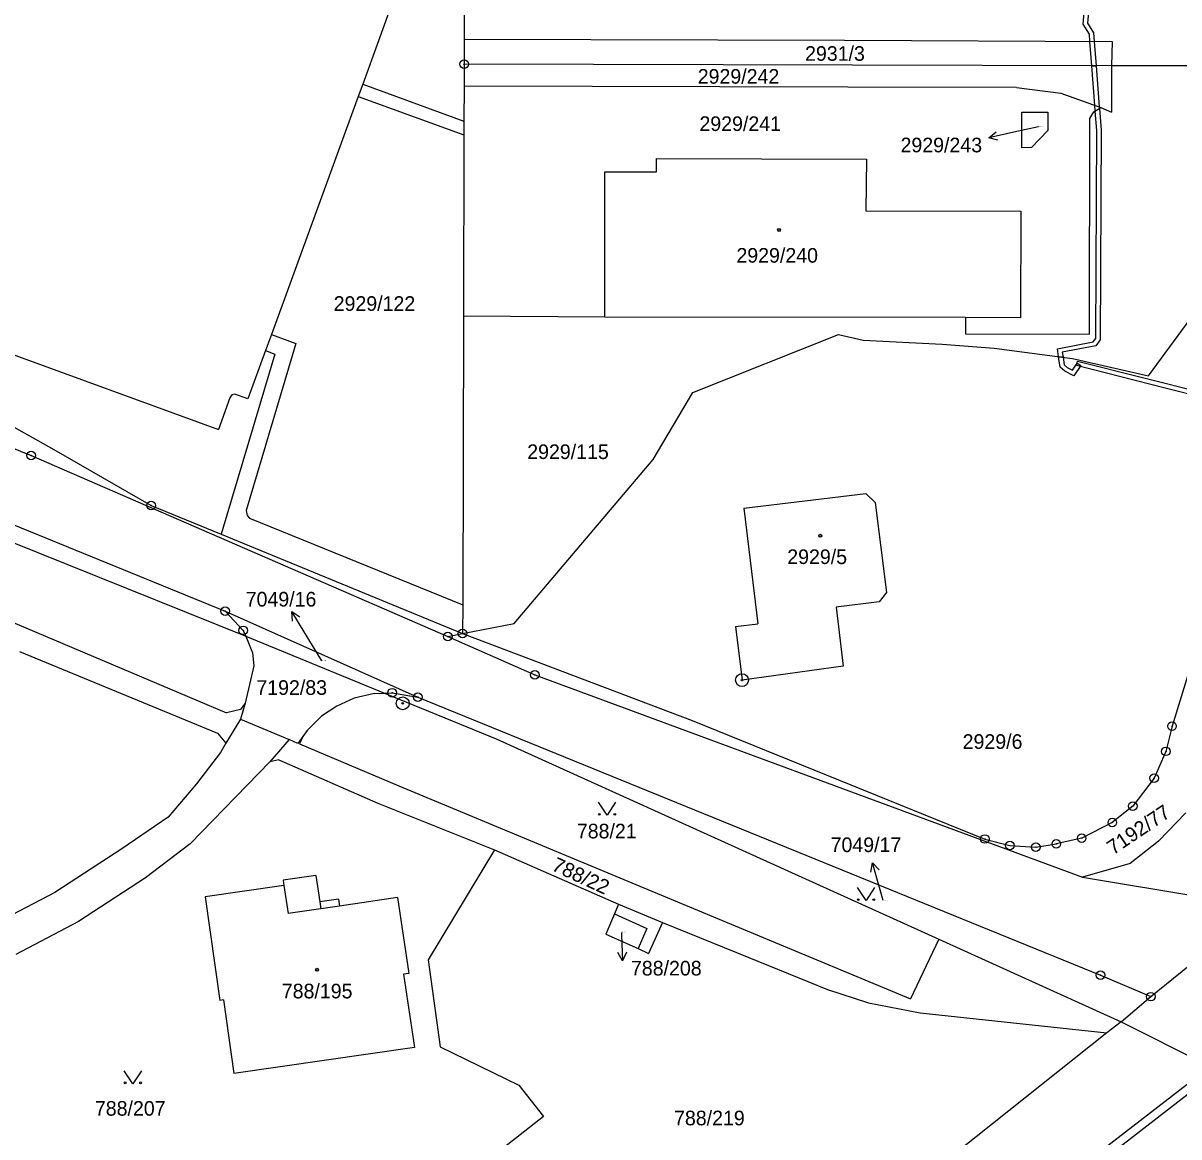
# Model space of a CAD drawing. Extents: x -593183 to -588034, y -1130415 to -1124994.
# Drawn here: x -591716.1 to -591581.8, y -1128430.1 to -1128300.6 of the extents above; entities that cross this region are included whole.
import ezdxf

# ---------------------------------------------------------------- set-up
doc = ezdxf.new("R2010")
doc.units = 0
for name, color, linetype in [('Vrstva 1', 7, 'Continuous'), ('Vrstva 16', 7, 'Continuous'), ('Vrstva 18', 7, 'Continuous'), ('Vrstva 19', 7, 'Continuous'), ('Vrstva 24', 7, 'Continuous'), ('Vrstva 25', 7, 'Continuous'), ('Vrstva 27', 7, 'Continuous'), ('Vrstva 4', 7, 'Continuous')]:
    doc.layers.add(name, color=color, linetype=linetype)

msp = doc.modelspace()

# ---------------------------------------------------------------- linework, layer by layer
at = {"layer": 'Vrstva 1'}
for p, q in [((-591664.79, -1128272.08), (-591664.86, -1128302.49)), ((-591931.29, -1128279.8), (-591692.48, -1128380.79)), ((-591671.4, -1128293.21), (-591676.66, -1128307.7)), ((-591664.86, -1128302.49), (-591664.87, -1128305.39)), ((-591664.86, -1128302.49), (-591620.64, -1128302.6)), ((-591620.64, -1128302.6), (-591589.53, -1128302.76)), ((-591589.53, -1128302.76), (-591589.6, -1128305.58)), ((-591664.87, -1128305.39), (-591664.88, -1128307.92)), ((-591589.6, -1128305.58), (-591664.87, -1128305.39)), ((-591589.6, -1128305.58), (-591589.61, -1128310.97)), ((-591578.09, -1128305.59), (-591589.6, -1128305.58)), ((-591676.66, -1128307.7), (-591677.18, -1128309.13)), ((-591664.88, -1128307.92), (-591664.89, -1128311.99)), ((-591620.24, -1128308.06), (-591664.88, -1128307.92)), ((-591600.66, -1128308.11), (-591620.24, -1128308.06)), ((-591600.66, -1128308.11), (-591595.51, -1128308.77)), ((-591677.18, -1128309.13), (-591687.27, -1128336.8)), ((-591595.51, -1128308.77), (-591590.83, -1128310.42)), ((-591600.03, -1128315.1), (-591600.01, -1128310.97)), ((-591600.01, -1128310.97), (-591597, -1128310.95)), ((-591597, -1128310.95), (-591597.02, -1128313.08)), ((-591592.13, -1128311.68), (-591591.65, -1128310.93)), ((-591591.65, -1128310.93), (-591590.83, -1128310.42)), ((-591590.83, -1128310.42), (-591589.61, -1128310.97)), ((-591664.89, -1128311.99), (-591664.89, -1128313.61)), ((-591592.18, -1128336.78), (-591592.13, -1128311.68)), ((-591664.89, -1128313.61), (-591664.95, -1128334.68)), ((-591597.02, -1128313.08), (-591598.91, -1128315.08)), ((-591598.91, -1128315.08), (-591600.03, -1128315.1)), ((-591642.52, -1128317.88), (-591642.52, -1128316.34)), ((-591642.52, -1128316.34), (-591618.1, -1128316.44)), ((-591618.1, -1128316.44), (-591618.15, -1128322.45)), ((-591648.52, -1128334.79), (-591648.49, -1128317.88)), ((-591648.49, -1128317.88), (-591642.52, -1128317.88)), ((-591814.3, -1128319.36), (-591692.65, -1128368.97)), ((-591618.15, -1128322.45), (-591600.15, -1128322.48)), ((-591600.15, -1128322.48), (-591600.18, -1128334.87)), ((-591754.51, -1128325.61), (-591693.43, -1128347.86)), ((-591585.32, -1128341.6), (-591578.96, -1128332.96)), ((-591664.95, -1128334.68), (-591665.03, -1128368.23)), ((-591648.52, -1128334.79), (-591664.95, -1128334.68)), ((-591606.58, -1128334.85), (-591648.52, -1128334.79)), ((-591606.58, -1128334.85), (-591606.59, -1128336.74)), ((-591600.18, -1128334.87), (-591606.58, -1128334.85)), ((-591687.27, -1128336.8), (-591687.95, -1128338.68)), ((-591638.29, -1128343.55), (-591621.35, -1128336.82)), ((-591621.35, -1128336.82), (-591618.49, -1128337.48)), ((-591606.59, -1128336.74), (-591592.18, -1128336.78)), ((-591618.49, -1128337.48), (-591609.29, -1128337.95)), ((-591609.29, -1128337.95), (-591603.25, -1128338.39)), ((-591687.95, -1128338.68), (-591690.01, -1128344.3)), ((-591603.25, -1128338.39), (-591594.15, -1128339.61)), ((-591594.15, -1128339.61), (-591585.32, -1128341.6)), ((-591729.64, -1128340.58), (-591712.55, -1128350.2)), ((-591738.82, -1128341.29), (-591715.2, -1128350.88)), ((-591642.89, -1128351.34), (-591638.29, -1128343.55)), ((-591692.09, -1128344.16), (-591693.43, -1128347.86)), ((-591691.88, -1128343.84), (-591692.09, -1128344.16)), ((-591691.52, -1128343.76), (-591691.88, -1128343.84)), ((-591690.01, -1128344.3), (-591691.52, -1128343.76)), ((-591712.55, -1128350.2), (-591701.26, -1128356.69)), ((-591715.2, -1128350.88), (-591666.75, -1128371.93)), ((-591659.04, -1128370.41), (-591642.89, -1128351.34)), ((-591632.35, -1128357), (-591618.16, -1128355.28)), ((-591701.26, -1128356.69), (-591693.12, -1128360.04)), ((-591632.35, -1128357), (-591630.71, -1128370.46)), ((-591717.97, -1128360.71), (-591690.26, -1128371.89)), ((-591693.12, -1128360.04), (-591665.04, -1128371.59)), ((-591692.65, -1128368.97), (-591690.54, -1128371.21)), ((-591692.65, -1128368.97), (-591670.25, -1128378.98)), ((-591665.03, -1128368.23), (-591665.04, -1128371.59)), ((-591665.04, -1128371.59), (-591659.04, -1128370.41)), ((-591633.33, -1128370.78), (-591630.71, -1128370.46)), ((-591690.54, -1128371.21), (-591690.26, -1128371.89)), ((-591666.75, -1128371.93), (-591665.04, -1128371.59)), ((-591665.04, -1128371.59), (-591638.36, -1128381.7)), ((-591633.33, -1128370.78), (-591632.56, -1128377)), ((-591690.26, -1128371.89), (-591688.91, -1128372.44)), ((-591690.26, -1128371.89), (-591689.46, -1128373.83)), ((-591688.91, -1128372.44), (-591674.13, -1128378.5)), ((-591666.75, -1128371.93), (-591656.65, -1128376.39)), ((-591716.57, -1128373.65), (-591693.55, -1128383.16)), ((-591689.46, -1128373.83), (-591689.32, -1128375.34)), ((-591689.32, -1128375.34), (-591690.33, -1128379.69)), ((-591620.81, -1128375.38), (-591632.56, -1128377)), ((-591580.31, -1128375.02), (-591582.57, -1128382.36)), ((-591656.65, -1128376.39), (-591592.97, -1128399.9)), ((-591675.28, -1128378.55), (-591677.64, -1128379.1)), ((-591675.28, -1128378.55), (-591674.13, -1128378.5)), ((-591674.13, -1128378.5), (-591673.22, -1128378.46)), ((-591674.13, -1128378.5), (-591661.14, -1128383.82)), ((-591673.22, -1128378.46), (-591670.25, -1128378.98)), ((-591690.33, -1128379.69), (-591690.87, -1128380.42)), ((-591690.33, -1128379.69), (-591690.85, -1128381.53)), ((-591677.64, -1128379.1), (-591679.68, -1128380.01)), ((-591670.25, -1128378.98), (-591590.89, -1128411.29)), ((-591690.87, -1128380.42), (-591692.48, -1128380.79)), ((-591681.44, -1128381.2), (-591683.1, -1128382.84)), ((-591679.68, -1128380.01), (-591681.44, -1128381.2)), ((-591690.85, -1128381.53), (-591692.56, -1128384.34)), ((-591690.85, -1128381.53), (-591685.21, -1128383.92)), ((-591638.36, -1128381.7), (-591604.33, -1128395.47)), ((-591582.57, -1128382.36), (-591583.28, -1128385.28)), ((-591693.55, -1128383.16), (-591692.56, -1128384.34)), ((-591685.21, -1128383.92), (-591687.45, -1128386.48)), ((-591684.19, -1128384.36), (-591685.21, -1128383.92)), ((-591683.6, -1128383.54), (-591684.19, -1128384.36)), ((-591683.6, -1128383.54), (-591684, -1128384.4)), ((-591683.1, -1128382.84), (-591683.6, -1128383.54)), ((-591661.14, -1128383.82), (-591609.68, -1128407.12)), ((-591692.56, -1128384.34), (-591693.17, -1128385.43)), ((-591684, -1128384.4), (-591672.46, -1128389.29)), ((-591583.28, -1128385.28), (-591584.65, -1128388.39)), ((-591687.45, -1128386.48), (-591696.73, -1128396.05)), ((-591693.17, -1128385.43), (-591695.97, -1128389.05)), ((-591686.41, -1128386.25), (-591687.45, -1128386.48)), ((-591686.41, -1128386.25), (-591674.91, -1128391.3)), ((-591695.97, -1128389.05), (-591699.27, -1128392.94)), ((-591672.46, -1128389.29), (-591612.97, -1128414.07)), ((-591584.65, -1128388.39), (-591587.14, -1128391.65)), ((-591674.91, -1128391.3), (-591661.35, -1128396.72)), ((-591587.14, -1128391.65), (-591589.51, -1128393.54)), ((-591699.27, -1128392.94), (-591704.66, -1128396.6)), ((-591580.95, -1128392.41), (-591584.15, -1128395.73)), ((-591589.51, -1128393.54), (-591593.07, -1128395.36)), ((-591696.73, -1128396.05), (-591701.91, -1128399.97)), ((-591604.33, -1128395.47), (-591601.41, -1128396.24)), ((-591598.39, -1128396.41), (-591596.02, -1128396.03)), ((-591593.07, -1128395.36), (-591596.02, -1128396.03)), ((-591584.15, -1128395.73), (-591587.42, -1128398.33)), ((-591704.66, -1128396.6), (-591712.43, -1128401.69)), ((-591661.35, -1128396.72), (-591669.06, -1128409.53)), ((-591661.35, -1128396.72), (-591646.92, -1128403.03)), ((-591601.41, -1128396.24), (-591598.39, -1128396.41)), ((-591587.42, -1128398.33), (-591592.97, -1128399.9)), ((-591701.91, -1128399.97), (-591709.68, -1128405.05)), ((-591682.09, -1128399.71), (-591685.9, -1128400.27)), ((-591682.09, -1128399.71), (-591681.64, -1128402.78)), ((-591592.97, -1128399.9), (-591572.24, -1128403.38)), ((-591685.81, -1128400.87), (-591694.98, -1128402.21)), ((-591685.9, -1128400.27), (-591685.81, -1128400.87)), ((-591712.43, -1128401.69), (-591719.74, -1128405.5)), ((-591694.98, -1128402.21), (-591693.25, -1128414.23)), ((-591679.46, -1128402.47), (-591681.64, -1128402.78)), ((-591679.46, -1128402.47), (-591679.34, -1128403.26)), ((-591672.6, -1128402.27), (-591679.34, -1128403.26)), ((-591672.6, -1128402.27), (-591671.31, -1128411.09)), ((-591646.92, -1128403.03), (-591647.37, -1128404.17)), ((-591646.92, -1128403.03), (-591641.8, -1128405.17)), ((-591585.04, -1128413.8), (-591572.24, -1128403.38)), ((-591709.68, -1128405.05), (-591716.97, -1128408.88)), ((-591647.37, -1128404.17), (-591648.38, -1128406.54)), ((-591641.8, -1128405.17), (-591643.43, -1128408.77)), ((-591641.8, -1128405.17), (-591631.75, -1128409.26)), ((-591648.38, -1128406.54), (-591644.64, -1128408.22)), ((-591609.68, -1128407.12), (-591612.97, -1128414.07)), ((-591609.68, -1128407.12), (-591588.5, -1128416.71)), ((-591644.64, -1128408.22), (-591643.43, -1128408.77)), ((-591631.75, -1128409.26), (-591622.62, -1128412.95)), ((-591669.06, -1128409.53), (-591667.66, -1128419.62)), ((-591671.31, -1128411.09), (-591671.9, -1128411.18)), ((-591671.9, -1128411.18), (-591670.65, -1128419.7)), ((-591590.89, -1128411.29), (-591585.04, -1128413.8)), ((-591622.62, -1128412.95), (-591617.84, -1128414.52)), ((-591692.85, -1128414.17), (-591693.25, -1128414.23)), ((-591692.85, -1128414.17), (-591691.62, -1128422.72)), ((-591617.84, -1128414.52), (-591611.84, -1128415.69)), ((-591588.5, -1128416.71), (-591585.04, -1128413.8)), ((-591611.84, -1128415.69), (-591590.15, -1128418)), ((-591588.5, -1128416.71), (-591590.15, -1128418)), ((-591588.5, -1128416.71), (-591578.14, -1128421.92)), ((-591590.15, -1128418), (-591635.36, -1128453.99)), ((-591670.65, -1128419.7), (-591691.62, -1128422.72)), ((-591667.66, -1128419.62), (-591658.52, -1128424.1)), ((-591578.14, -1128421.92), (-591618.58, -1128453.23)), ((-591658.52, -1128424.1), (-591655.62, -1128427.75)), ((-591579.14, -1128423.95), (-591611.98, -1128449.26)), ((-591655.62, -1128427.75), (-591726.1, -1128482.46))]:
    msp.add_line(p, q, dxfattribs=at)
msp.add_lwpolyline([(-591618.16, -1128355.28), (-591617.09, -1128356.34), (-591615.77, -1128366.8), (-591616.6, -1128367.91), (-591621.63, -1128368.52), (-591620.81, -1128375.38)], dxfattribs=at)
at = {"layer": 'Vrstva 16'}
for p, q in [((-591598.11, -1128312.66), (-591600.95, -1128313.29)), ((-591681.41, -1128374.77), (-591683.34, -1128371.59)), ((-591616.14, -1128402.62), (-591616.56, -1128401.12)), ((-591646.58, -1128406.33), (-591646.57, -1128406.64))]:
    msp.add_line(p, q, dxfattribs=at)
at = {"layer": 'Vrstva 24'}
for centre, radius in [((-591664.87, -1128305.39), 0.5), ((-591664.87, -1128305.39), 0.0327), ((-591715.2, -1128350.88), 0.5), ((-591715.2, -1128350.88), 0.0327), ((-591701.26, -1128356.69), 0.5), ((-591701.26, -1128356.69), 0.0327), ((-591692.65, -1128368.97), 0.5), ((-591692.65, -1128368.97), 0.0327), ((-591690.54, -1128371.21), 0.5), ((-591690.54, -1128371.21), 0.0327), ((-591666.75, -1128371.93), 0.5), ((-591665.04, -1128371.59), 0.5), ((-591665.04, -1128371.59), 0.0327), ((-591666.75, -1128371.93), 0.0327), ((-591656.65, -1128376.39), 0.5), ((-591656.65, -1128376.39), 0.0327), ((-591632.56, -1128377), 0.75), ((-591632.56, -1128377), 0.0903), ((-591673.22, -1128378.46), 0.5), ((-591673.22, -1128378.46), 0.0327), ((-591670.25, -1128378.98), 0.5), ((-591672, -1128379.7), 0.75), ((-591672, -1128379.7), 0.0903), ((-591670.25, -1128378.98), 0.0327), ((-591582.57, -1128382.36), 0.5), ((-591582.57, -1128382.36), 0.0327), ((-591583.28, -1128385.28), 0.5), ((-591583.28, -1128385.28), 0.0327), ((-591584.65, -1128388.39), 0.5), ((-591584.65, -1128388.39), 0.0327), ((-591587.14, -1128391.65), 0.5), ((-591587.14, -1128391.65), 0.0327), ((-591589.51, -1128393.54), 0.5), ((-591589.51, -1128393.54), 0.0327), ((-591604.33, -1128395.47), 0.5), ((-591604.33, -1128395.47), 0.0327), ((-591601.41, -1128396.24), 0.5), ((-591598.39, -1128396.41), 0.5), ((-591596.02, -1128396.03), 0.5), ((-591596.02, -1128396.03), 0.0327), ((-591593.07, -1128395.36), 0.5), ((-591593.07, -1128395.36), 0.0327), ((-591601.41, -1128396.24), 0.0327), ((-591598.39, -1128396.41), 0.0327), ((-591590.89, -1128411.29), 0.5), ((-591590.89, -1128411.29), 0.0327), ((-591585.04, -1128413.8), 0.5), ((-591585.04, -1128413.8), 0.0327)]:
    msp.add_circle(centre, radius, dxfattribs=at)
at = {"layer": 'Vrstva 25'}
for p, q in [((-591600.95, -1128313.29), (-591603.88, -1128313.93)), ((-591683.34, -1128371.59), (-591684.89, -1128369.02)), ((-591616.56, -1128401.12), (-591617.38, -1128398.23)), ((-591646.57, -1128406.64), (-591646.47, -1128409.64))]:
    msp.add_line(p, q, dxfattribs=at)
for points in [[(-591602.8, -1128314.21), (-591603.88, -1128313.93), (-591603.01, -1128313.23)], [(-591684.8, -1128370.14), (-591684.89, -1128369.02), (-591683.95, -1128369.62)], [(-591647.25, -1128391.2), (-591648.25, -1128392.7), (-591649.25, -1128391.2)], [(-591617.58, -1128399.33), (-591617.38, -1128398.23), (-591616.62, -1128399.06)], [(-591617.14, -1128401.12), (-591618.14, -1128402.62), (-591619.14, -1128401.12)], [(-591646, -1128408.62), (-591646.47, -1128409.64), (-591647, -1128408.66)], [(-591702.38, -1128422.42), (-591703.38, -1128423.92), (-591704.38, -1128422.42)]]:
    msp.add_lwpolyline(points, dxfattribs=at)
for centre, radius in [((-591628.25, -1128324.66), 0.175), ((-591628.25, -1128324.66), 0.15), ((-591623.47, -1128360.21), 0.175), ((-591623.47, -1128360.21), 0.15), ((-591649.15, -1128392.6), 0.1), ((-591647.35, -1128392.6), 0.1), ((-591619.04, -1128402.52), 0.1), ((-591617.24, -1128402.52), 0.1), ((-591681.96, -1128410.67), 0.175), ((-591681.96, -1128410.67), 0.15), ((-591704.28, -1128423.82), 0.1), ((-591702.48, -1128423.82), 0.1)]:
    msp.add_circle(centre, radius, dxfattribs=at)
at = {"layer": 'Vrstva 27'}
for p, q in [((-591592.91, -1128300.73), (-591592.41, -1128294.95)), ((-591591.91, -1128294.89), (-591592.39, -1128300.61)), ((-591592.39, -1128300.61), (-591591.69, -1128301.74)), ((-591592.17, -1128301.9), (-591592.91, -1128300.73)), ((-591592.11, -1128302.75), (-591592.17, -1128301.9)), ((-591591.69, -1128301.74), (-591591.61, -1128302.75)), ((-591591.89, -1128305.57), (-591592.11, -1128302.75)), ((-591591.61, -1128302.75), (-591591.39, -1128305.58)), ((-591591.54, -1128310.17), (-591591.89, -1128305.57)), ((-591591.39, -1128305.58), (-591591.89, -1128305.57)), ((-591591.89, -1128305.57), (-591591.39, -1128305.58)), ((-591591.39, -1128305.58), (-591591.03, -1128310.35)), ((-591591.49, -1128310.83), (-591591.54, -1128310.17)), ((-591591.32, -1128313.08), (-591591.49, -1128310.83)), ((-591591.03, -1128310.35), (-591591.01, -1128310.53)), ((-591591.01, -1128310.53), (-591590.82, -1128313.06)), ((-591591.44, -1128337.26), (-591591.32, -1128313.08)), ((-591590.82, -1128313.06), (-591590.94, -1128337.42)), ((-591595.89, -1128338.47), (-591591.74, -1128337.68)), ((-591591.44, -1128338.14), (-591595.33, -1128338.87)), ((-591591.74, -1128337.68), (-591591.44, -1128337.26)), ((-591590.94, -1128337.42), (-591591.44, -1128338.14)), ((-591595.76, -1128339.39), (-591595.89, -1128338.47)), ((-591595.58, -1128340.6), (-591595.76, -1128339.39)), ((-591595.76, -1128339.39), (-591595.24, -1128339.46)), ((-591595.24, -1128339.46), (-591595.76, -1128339.39)), ((-591595.33, -1128338.87), (-591595.24, -1128339.46)), ((-591595.24, -1128339.46), (-591595.12, -1128340.34)), ((-591595.03, -1128341.06), (-591595.58, -1128340.6)), ((-591595.12, -1128340.34), (-591594.75, -1128340.64)), ((-591594.75, -1128340.64), (-591594.15, -1128340.96)), ((-591594.15, -1128340.96), (-591593.58, -1128340.14)), ((-591593.17, -1128340.43), (-591593.99, -1128341.6)), ((-591593.68, -1128340.41), (-591593.56, -1128339.93)), ((-591583.38, -1128343.04), (-591593.68, -1128340.41)), ((-591593.58, -1128340.14), (-591593.17, -1128340.43)), ((-591593.56, -1128339.93), (-591577.99, -1128343.83)), ((-591593.99, -1128341.6), (-591595.03, -1128341.06)), ((-591578.08, -1128344.38), (-591583.38, -1128343.04))]:
    msp.add_line(p, q, dxfattribs=at)
at = {"layer": 'Vrstva 4'}
for p, q in [((-591676.66, -1128307.7), (-591664.89, -1128311.99)), ((-591677.18, -1128309.13), (-591664.89, -1128313.61)), ((-591687.27, -1128336.8), (-591684.44, -1128337.86)), ((-591684.44, -1128337.86), (-591690.2, -1128357.27)), ((-591686.88, -1128339.08), (-591693.12, -1128360.04)), ((-591687.95, -1128338.68), (-591686.88, -1128339.08)), ((-591690.2, -1128357.27), (-591690.08, -1128357.84)), ((-591690.08, -1128357.84), (-591689.8, -1128358.15)), ((-591689.8, -1128358.15), (-591665.03, -1128368.23)), ((-591685.81, -1128400.87), (-591685.33, -1128404.14)), ((-591681.64, -1128402.78), (-591681.53, -1128403.57)), ((-591681.53, -1128403.57), (-591685.33, -1128404.14)), ((-591679.34, -1128403.26), (-591681.53, -1128403.57)), ((-591647.37, -1128404.17), (-591643.64, -1128405.89)), ((-591643.64, -1128405.89), (-591644.64, -1128408.22))]:
    msp.add_line(p, q, dxfattribs=at)

# ---------------------------------------------------------------- texts
at = {"layer": 'Vrstva 16'}
for s, p in [('2929/243', (-591614.13, -1128315.63)), ('2929/122', (-591680.03, -1128334.06)), ('7049/16', (-591690.26, -1128368.44)), ('7049/17', (-591622.26, -1128396.99)), ('788/208', (-591645.47, -1128411.34))]:
    msp.add_text(s, height=1.7, dxfattribs=at).set_placement(p)
at = {"layer": 'Vrstva 18'}
for s, height, p in [('2931/3', 1.7, (-591625.23, -1128304.99)), ('2929/242', 1.7, (-591637.71, -1128307.65)), ('2929/241', 1.7, (-591637.51, -1128313.15)), ('2929/243', 0.1, (-591598.11, -1128312.66)), ('2929/115', 1.7, (-591657.53, -1128351.29)), ('7049/16', 0.1, (-591681.41, -1128374.77)), ('7192/83', 1.7, (-591689.02, -1128378.71)), ('2929/6', 1.7, (-591606.91, -1128384.99)), ('788/21', 1.7, (-591651.76, -1128395.4)), ('7049/17', 0.1, (-591616.14, -1128402.62)), ('788/208', 0.1, (-591646.58, -1128406.33)), ('788/207', 1.7, (-591707.79, -1128427.64)), ('788/219', 1.7, (-591640.46, -1128428.76))]:
    msp.add_text(s, height=height, dxfattribs=at).set_placement(p)
for s, rotation, p in [('7192/77', 34.0424, (-591589.4, -1128397.38)), ('788/22', 335.1794, (-591654.8, -1128399.06))]:
    msp.add_text(s, height=1.7, rotation=rotation, dxfattribs=at).set_placement(p)
at = {"layer": 'Vrstva 19'}
for s, p in [('2929/240', (-591633.21, -1128328.46)), ('2929/5', (-591627.3, -1128363.5)), ('788/195', (-591686.06, -1128414))]:
    msp.add_text(s, height=1.7, dxfattribs=at).set_placement(p)

doc.saveas('drawing.dxf')
